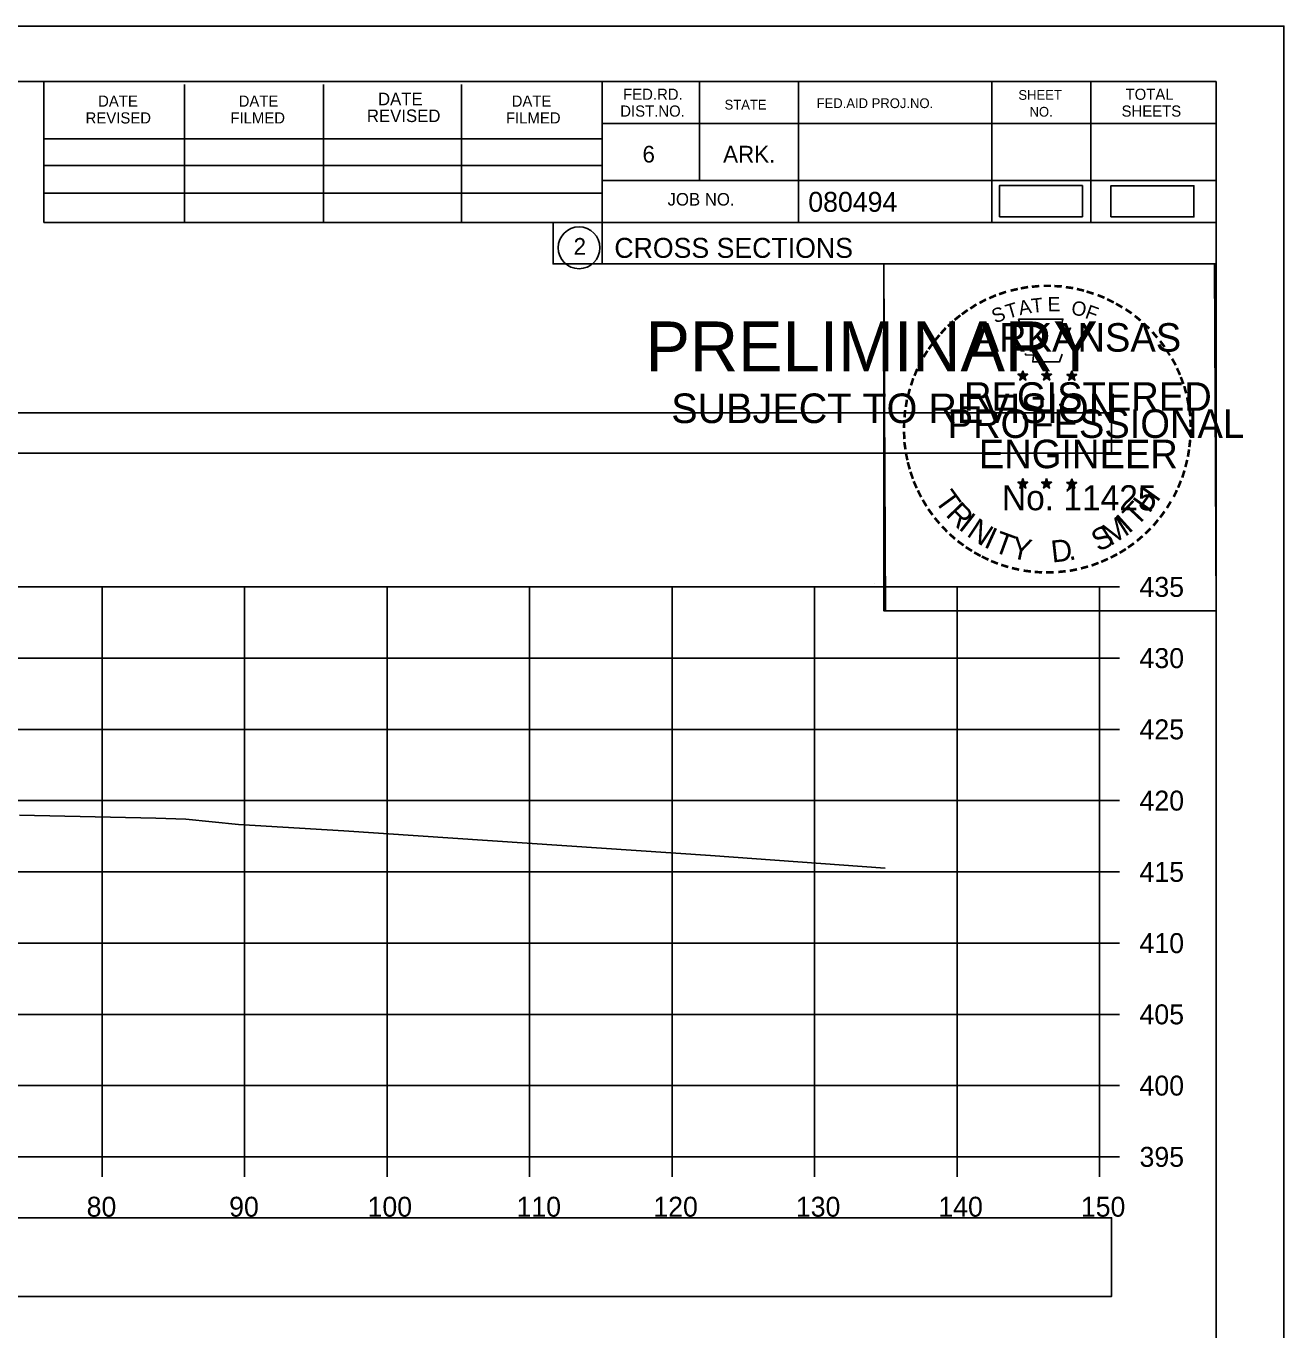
# Model space of a CAD drawing. Extents: x 1376273 to 1384221, y 378927 to 384592.
# Drawn here: x 1378665.3 to 1378753.6, y 381300.4 to 381391.9 of the extents above; entities that cross this region are included whole.
import ezdxf

# ---------------------------------------------------------------- set-up
doc = ezdxf.new("R2010")
doc.units = 0
for name, color, linetype in [('R_Axis', 7, 'Continuous'), ('R_Axis Annot', 7, 'Continuous'), ('R_Border', 7, 'Continuous'), ('R_Border PE', 7, 'Continuous'), ('R_Border Prem', 7, 'Continuous'), ('R_Drive', 7, 'Continuous'), ('R_Exist Surface', 7, 'Continuous'), ('R_Grid', 7, 'Continuous'), ('R_No Plot', 7, 'Continuous')]:
    doc.layers.add(name, color=color, linetype=linetype)

msp = doc.modelspace()

# ---------------------------------------------------------------- linework, layer by layer
at = {"layer": 'R_Axis'}
for p, q in [((1378740.637, 381312.508), (1378740.637, 381352.508)), ((1378742.037, 381352.508), (1378740.637, 381352.508)), ((1378742.037, 381347.508), (1378740.637, 381347.508)), ((1378742.037, 381342.508), (1378740.637, 381342.508)), ((1378742.037, 381337.508), (1378740.637, 381337.508)), ((1378742.037, 381332.508), (1378740.637, 381332.508)), ((1378742.037, 381327.508), (1378740.637, 381327.508)), ((1378742.037, 381322.508), (1378740.637, 381322.508)), ((1378742.037, 381317.508), (1378740.637, 381317.508)), ((1378440.637, 381312.508), (1378740.637, 381312.508)), ((1378670.637, 381311.108), (1378670.637, 381312.508)), ((1378680.637, 381311.108), (1378680.637, 381312.508)), ((1378690.637, 381311.108), (1378690.637, 381312.508)), ((1378700.637, 381311.108), (1378700.637, 381312.508)), ((1378710.637, 381311.108), (1378710.637, 381312.508)), ((1378720.637, 381311.108), (1378720.637, 381312.508)), ((1378730.637, 381311.108), (1378730.637, 381312.508)), ((1378740.637, 381311.108), (1378740.637, 381312.508)), ((1378742.037, 381312.508), (1378740.637, 381312.508))]:
    msp.add_line(p, q, dxfattribs=at)
at = {"layer": 'R_Axis Annot'}
for points in [[(1378439.674, 381361.893), (1378741.476, 381361.893), (1378741.476, 381364.71), (1378439.674, 381364.71)], [(1378439.674, 381302.715), (1378741.476, 381302.715), (1378741.476, 381308.237), (1378439.674, 381308.237)]]:
    msp.add_lwpolyline(points, close=True, dxfattribs=at)
at = {"layer": 'R_Border'}
for p, q in [((1378432.637, 381387.968), (1378748.817, 381387.968)), ((1378666.557, 381378.088), (1378666.557, 381387.968)), ((1378676.417, 381378.088), (1378676.417, 381387.768)), ((1378686.177, 381378.088), (1378686.177, 381387.768)), ((1378695.857, 381378.088), (1378695.857, 381387.768)), ((1378705.717, 381387.968), (1378705.717, 381375.168)), ((1378712.557, 381387.968), (1378712.557, 381381.028)), ((1378719.497, 381387.968), (1378719.497, 381378.088)), ((1378733.077, 381387.968), (1378733.077, 381378.088)), ((1378740.017, 381387.968), (1378740.017, 381378.088)), ((1378748.817, 381182.508), (1378748.817, 381387.968)), ((1378748.817, 381385.028), (1378705.717, 381385.028)), ((1378748.817, 381385.048), (1378748.817, 381385.048)), ((1378666.557, 381383.948), (1378705.717, 381383.948)), ((1378666.557, 381382.088), (1378705.717, 381382.088)), ((1378666.557, 381378.088), (1378666.557, 381380.148)), ((1378666.557, 381380.148), (1378705.717, 381380.148)), ((1378748.817, 381381.028), (1378705.717, 381381.028)), ((1378708.677, 381381.028), (1378748.817, 381381.028)), ((1378748.817, 381378.088), (1378666.557, 381378.088)), ((1378705.717, 381375.168), (1378748.817, 381375.168))]:
    msp.add_line(p, q, dxfattribs=at)
msp.add_circle((1378704.104, 381376.304), 1.467, dxfattribs=at)
at = {"layer": 'R_Border PE'}
for p, q in [((1378734.902, 381367.424), (1378735.251, 381367.313)), ((1378734.902, 381367.424), (1378735.155, 381367.379)), ((1378734.902, 381367.424), (1378735.139, 381367.302)), ((1378735.251, 381367.678), (1378735.21, 381367.426)), ((1378735.251, 381367.313), (1378735.251, 381367.678)), ((1378735.251, 381367.678), (1378735.3, 381367.428)), ((1378735.598, 381367.424), (1378735.251, 381367.313)), ((1378735.598, 381367.424), (1378735.312, 381367.375)), ((1378735.598, 381367.424), (1378735.394, 381367.322)), ((1378736.572, 381367.424), (1378736.921, 381367.313)), ((1378736.572, 381367.424), (1378736.825, 381367.379)), ((1378736.572, 381367.424), (1378736.809, 381367.302)), ((1378736.921, 381367.678), (1378736.88, 381367.426)), ((1378736.921, 381367.313), (1378736.921, 381367.678)), ((1378736.921, 381367.678), (1378736.97, 381367.428)), ((1378737.268, 381367.424), (1378736.921, 381367.313)), ((1378737.268, 381367.424), (1378736.982, 381367.375)), ((1378737.268, 381367.424), (1378737.064, 381367.322)), ((1378738.336, 381367.412), (1378738.685, 381367.301)), ((1378738.336, 381367.412), (1378738.589, 381367.367)), ((1378738.336, 381367.412), (1378738.573, 381367.29)), ((1378738.685, 381367.666), (1378738.644, 381367.414)), ((1378738.685, 381367.301), (1378738.685, 381367.666)), ((1378738.685, 381367.666), (1378738.734, 381367.416)), ((1378739.032, 381367.412), (1378738.685, 381367.301)), ((1378739.032, 381367.412), (1378738.746, 381367.363)), ((1378739.032, 381367.412), (1378738.828, 381367.31)), ((1378735.035, 381367.016), (1378735.251, 381367.313)), ((1378735.035, 381367.016), (1378735.161, 381367.26)), ((1378735.035, 381367.016), (1378735.249, 381367.233)), ((1378735.464, 381367.016), (1378735.249, 381367.23)), ((1378735.464, 381367.016), (1378735.251, 381367.313)), ((1378735.464, 381367.016), (1378735.327, 381367.307)), ((1378736.705, 381367.016), (1378736.921, 381367.313)), ((1378736.705, 381367.016), (1378736.831, 381367.26)), ((1378736.705, 381367.016), (1378736.919, 381367.233)), ((1378737.134, 381367.016), (1378736.919, 381367.23)), ((1378737.134, 381367.016), (1378736.921, 381367.313)), ((1378737.134, 381367.016), (1378736.997, 381367.307)), ((1378738.469, 381367.004), (1378738.685, 381367.301)), ((1378738.469, 381367.004), (1378738.595, 381367.248)), ((1378738.469, 381367.004), (1378738.683, 381367.221)), ((1378738.898, 381367.004), (1378738.683, 381367.218)), ((1378738.898, 381367.004), (1378738.685, 381367.301)), ((1378738.898, 381367.004), (1378738.761, 381367.295)), ((1378735.247, 381360.105), (1378735.206, 381359.853)), ((1378735.247, 381359.74), (1378735.247, 381360.105)), ((1378735.247, 381360.105), (1378735.296, 381359.855)), ((1378736.916, 381360.105), (1378736.875, 381359.853)), ((1378736.916, 381359.74), (1378736.916, 381360.105)), ((1378736.916, 381360.105), (1378736.965, 381359.855)), ((1378738.683, 381360.095), (1378738.642, 381359.843)), ((1378738.683, 381359.73), (1378738.683, 381360.095)), ((1378738.683, 381360.095), (1378738.732, 381359.845)), ((1378734.898, 381359.851), (1378735.247, 381359.74)), ((1378734.898, 381359.851), (1378735.151, 381359.806)), ((1378734.898, 381359.851), (1378735.135, 381359.729)), ((1378735.031, 381359.443), (1378735.247, 381359.74)), ((1378735.031, 381359.443), (1378735.157, 381359.687)), ((1378735.031, 381359.443), (1378735.245, 381359.66)), ((1378735.46, 381359.443), (1378735.245, 381359.657)), ((1378735.594, 381359.851), (1378735.247, 381359.74)), ((1378735.46, 381359.443), (1378735.247, 381359.74)), ((1378735.594, 381359.851), (1378735.308, 381359.802)), ((1378735.46, 381359.443), (1378735.323, 381359.734)), ((1378735.594, 381359.851), (1378735.39, 381359.749)), ((1378736.567, 381359.851), (1378736.916, 381359.74)), ((1378736.567, 381359.851), (1378736.82, 381359.806)), ((1378736.567, 381359.851), (1378736.804, 381359.729)), ((1378736.7, 381359.443), (1378736.916, 381359.74)), ((1378736.7, 381359.443), (1378736.826, 381359.687)), ((1378736.7, 381359.443), (1378736.914, 381359.66)), ((1378737.129, 381359.443), (1378736.914, 381359.657)), ((1378737.263, 381359.851), (1378736.916, 381359.74)), ((1378737.129, 381359.443), (1378736.916, 381359.74)), ((1378737.263, 381359.851), (1378736.977, 381359.802)), ((1378737.129, 381359.443), (1378736.992, 381359.734)), ((1378737.263, 381359.851), (1378737.059, 381359.749)), ((1378738.334, 381359.841), (1378738.683, 381359.73)), ((1378738.334, 381359.841), (1378738.587, 381359.796)), ((1378738.334, 381359.841), (1378738.571, 381359.719)), ((1378738.467, 381359.433), (1378738.683, 381359.73)), ((1378738.467, 381359.433), (1378738.593, 381359.677)), ((1378738.467, 381359.433), (1378738.681, 381359.65)), ((1378738.896, 381359.433), (1378738.681, 381359.647)), ((1378739.03, 381359.841), (1378738.683, 381359.73)), ((1378738.896, 381359.433), (1378738.683, 381359.73)), ((1378739.03, 381359.841), (1378738.744, 381359.792)), ((1378738.896, 381359.433), (1378738.759, 381359.724)), ((1378739.03, 381359.841), (1378738.826, 381359.739))]:
    msp.add_line(p, q, dxfattribs=at)
for points in [[(1378734.943, 381371.302), (1378735.212, 381370.475)], [(1378738.454, 381370.38), (1378738.596, 381370.664), (1378737.911, 381370.64), (1378738.059, 381371.302), (1378734.943, 381371.302)], [(1378735.435, 381368.879), (1378735.435, 381368.792), (1378735.998, 381368.773), (1378735.944, 381368.3), (1378737.814, 381368.3), (1378738.015, 381368.836)], [(1378735.251, 381367.678), (1378735.464, 381367.016), (1378734.902, 381367.424), (1378735.598, 381367.424), (1378735.035, 381367.016), (1378735.251, 381367.678)], [(1378736.921, 381367.678), (1378737.134, 381367.016), (1378736.572, 381367.424), (1378737.268, 381367.424), (1378736.705, 381367.016), (1378736.921, 381367.678)], [(1378738.685, 381367.666), (1378738.898, 381367.004), (1378738.336, 381367.412), (1378739.032, 381367.412), (1378738.469, 381367.004), (1378738.685, 381367.666)], [(1378735.247, 381360.105), (1378735.46, 381359.443), (1378734.898, 381359.851), (1378735.594, 381359.851), (1378735.031, 381359.443), (1378735.247, 381360.105)], [(1378736.916, 381360.105), (1378737.129, 381359.443), (1378736.567, 381359.851), (1378737.263, 381359.851), (1378736.7, 381359.443), (1378736.916, 381360.105)], [(1378738.683, 381360.095), (1378738.896, 381359.433), (1378738.334, 381359.841), (1378739.03, 381359.841), (1378738.467, 381359.433), (1378738.683, 381360.095)]]:
    msp.add_lwpolyline(points, dxfattribs=at)
for centre, radius in [((1378735.25, 381367.312), 0.172), ((1378735.25, 381367.312), 0.145), ((1378735.25, 381367.312), 0.116), ((1378735.25, 381367.312), 0.0991), ((1378735.25, 381367.312), 0.0747), ((1378735.25, 381367.312), 0.0495), ((1378735.25, 381367.312), 0.0296), ((1378736.92, 381367.312), 0.172), ((1378736.92, 381367.312), 0.145), ((1378736.92, 381367.312), 0.116), ((1378736.92, 381367.312), 0.0991), ((1378736.92, 381367.312), 0.0747), ((1378736.92, 381367.312), 0.0495), ((1378736.92, 381367.312), 0.0296), ((1378738.684, 381367.3), 0.172), ((1378738.684, 381367.3), 0.145), ((1378738.684, 381367.3), 0.116), ((1378738.684, 381367.3), 0.0991), ((1378738.684, 381367.3), 0.0747), ((1378738.684, 381367.3), 0.0495), ((1378738.684, 381367.3), 0.0296), ((1378735.246, 381359.739), 0.172), ((1378735.246, 381359.739), 0.145), ((1378735.246, 381359.739), 0.116), ((1378735.246, 381359.739), 0.0991), ((1378735.246, 381359.739), 0.0747), ((1378735.246, 381359.739), 0.0495), ((1378735.246, 381359.739), 0.0296), ((1378736.915, 381359.739), 0.172), ((1378736.915, 381359.739), 0.145), ((1378736.915, 381359.739), 0.116), ((1378736.915, 381359.739), 0.0991), ((1378736.915, 381359.739), 0.0747), ((1378736.915, 381359.739), 0.0495), ((1378736.915, 381359.739), 0.0296), ((1378738.682, 381359.729), 0.172), ((1378738.682, 381359.729), 0.145), ((1378738.682, 381359.729), 0.116), ((1378738.682, 381359.729), 0.0991), ((1378738.682, 381359.729), 0.0747), ((1378738.682, 381359.729), 0.0495), ((1378738.682, 381359.729), 0.0296)]:
    msp.add_circle(centre, radius, dxfattribs=at)
at = {"layer": 'R_Drive'}
for points in [[(1378733.599, 381378.487), (1378739.433, 381378.487), (1378739.433, 381380.673), (1378733.599, 381380.673)], [(1378741.425, 381378.468), (1378747.258, 381378.468), (1378747.258, 381380.654), (1378741.425, 381380.654)]]:
    msp.add_lwpolyline(points, close=True, dxfattribs=at)
at = {"layer": 'R_Exist Surface'}
msp.add_lwpolyline([(1378664.849, 381336.478), (1378674.395, 381336.278), (1378676.514, 381336.214), (1378680.21, 381335.822), (1378687.595, 381335.378), (1378713.339, 381333.663), (1378725.581, 381332.765)], dxfattribs=at)
at = {"layer": 'R_Grid'}
for p, q in [((1378440.637, 381352.508), (1378740.637, 381352.508)), ((1378670.637, 381312.508), (1378670.637, 381352.508)), ((1378680.637, 381312.508), (1378680.637, 381352.508)), ((1378690.637, 381312.508), (1378690.637, 381352.508)), ((1378700.637, 381312.508), (1378700.637, 381352.508)), ((1378710.637, 381312.508), (1378710.637, 381352.508)), ((1378720.637, 381312.508), (1378720.637, 381352.508)), ((1378730.637, 381312.508), (1378730.637, 381352.508)), ((1378740.637, 381312.508), (1378740.637, 381352.508)), ((1378440.637, 381347.508), (1378740.637, 381347.508)), ((1378440.637, 381342.508), (1378740.637, 381342.508)), ((1378440.637, 381337.508), (1378740.637, 381337.508)), ((1378440.637, 381332.508), (1378740.637, 381332.508)), ((1378440.637, 381327.508), (1378740.637, 381327.508)), ((1378440.637, 381322.508), (1378740.637, 381322.508)), ((1378440.637, 381317.508), (1378740.637, 381317.508)), ((1378440.637, 381312.508), (1378740.637, 381312.508))]:
    msp.add_line(p, q, dxfattribs=at)
at = {"layer": 'R_No Plot'}
for p, q in [((1378420.236, 381391.863), (1378753.57, 381391.863)), ((1378724.851, 381352.713), (1378724.851, 381352.713))]:
    msp.add_line(p, q, dxfattribs=at)
for points in [[(1378420.23, 381391.863), (1378753.57, 381391.863), (1378753.57, 381178.525), (1378420.23, 381178.525)], [(1378666.557, 381387.968), (1378666.557, 381378.088), (1378702.289, 381378.088), (1378702.289, 381375.168), (1378725.489, 381375.168), (1378725.489, 381350.836), (1378748.817, 381350.836), (1378748.817, 381182.508), (1378432.637, 381182.508), (1378432.637, 381387.968)], [(1378725.489, 381375.168), (1378748.696, 381375.168), (1378748.817, 381350.836), (1378725.609, 381350.836)]]:
    msp.add_lwpolyline(points, close=True, dxfattribs=at)

# ---------------------------------------------------------------- texts
at = {"layer": 'R_Axis Annot'}
for s, p in [('435', (1378743.437, 381351.808)), ('430', (1378743.437, 381346.808)), ('425', (1378743.437, 381341.808)), ('420', (1378743.437, 381336.808)), ('415', (1378743.437, 381331.808)), ('410', (1378743.437, 381326.808)), ('405', (1378743.437, 381321.808)), ('400', (1378743.437, 381316.808)), ('395', (1378743.437, 381311.808)), ('80', (1378669.551, 381308.308)), ('90', (1378679.551, 381308.308)), ('100', (1378689.265, 381308.308)), ('110', (1378699.717, 381308.308)), ('120', (1378709.32, 381308.308)), ('130', (1378719.32, 381308.308)), ('140', (1378729.32, 381308.308)), ('150', (1378739.32, 381308.308))]:
    msp.add_text(s, height=1.4, dxfattribs=at).set_placement(p)
at = {"layer": 'R_Border'}
for s, height, p in [('FED.RD.', 0.7819, (1378707.197, 381386.688)), ('TOTAL', 0.7819, (1378742.457, 381386.688)), ('DATE', 0.7819, (1378670.357, 381386.208)), ('DATE', 0.7819, (1378680.217, 381386.208)), ('DATE', 0.8792, (1378689.997, 381386.308)), ('DATE', 0.7819, (1378699.377, 381386.208)), ('STATE', 0.684, (1378714.317, 381386.008)), ('FED.AID PROJ.NO.', 0.684, (1378720.777, 381386.108)), ('SHEET', 0.684, (1378734.937, 381386.688)), ('REVISED', 0.7819, (1378669.477, 381385.028)), ('FILMED', 0.7819, (1378679.637, 381385.028)), ('REVISED', 0.8792, (1378689.217, 381385.128)), ('FILMED', 0.7819, (1378698.977, 381385.028)), ('DIST.NO.', 0.7819, (1378706.997, 381385.508)), ('NO.', 0.684, (1378735.717, 381385.508)), ('SHEETS', 0.7819, (1378742.177, 381385.508)), ('6', 1.172, (1378708.557, 381382.288)), ('ARK.', 1.1723, (1378714.217, 381382.288)), ('JOB NO.', 0.8792, (1378710.317, 381379.268)), ('080494', 1.4, (1378720.193, 381378.828)), ('2', 1.172, (1378703.721, 381375.818)), ('CROSS SECTIONS', 1.4, (1378706.581, 381375.598))]:
    msp.add_text(s, height=height, rotation=360, dxfattribs=at).set_placement(p)
at = {"layer": 'R_Border PE'}
for s, height, rotation, p in [('-', 1.6, 24.30721, (1378733.057, 381372.16)), ('-', 1.6, 19.17608, (1378733.691, 381372.429)), ('-', 1.6, 13.63015, (1378734.441, 381372.67)), ('-', 1.6, 10.21935, (1378735.119, 381372.832)), ('-', 1.6, 5.89682, (1378735.848, 381372.942)), ('-', 1.6, 0.18623, (1378736.62, 381373.014)), ('E', 1, 0.83234, (1378736.992, 381371.838)), ('-', 1.6, 357.74304, (1378737.343, 381373.001)), ('-', 1.6, 352.16172, (1378738.087, 381372.945)), ('-', 1.6, 347.20489, (1378738.806, 381372.831)), ('-', 1.6, 342.3362, (1378739.441, 381372.676)), ('-', 1.6, 337.85509, (1378740.176, 381372.453)), ('-', 1.6, 36.23174, (1378731.249, 381371.078)), ('-', 1.6, 34.06357, (1378731.827, 381371.473)), ('-', 1.6, 28.79182, (1378732.424, 381371.843)), ('S', 1, 21.59401, (1378733.298, 381370.98)), ('T', 1, 16.4036, (1378734.212, 381371.311)), ('A', 1, 11.21318, (1378735.038, 381371.562)), ('T', 1, 6.02276, (1378735.887, 381371.728)), ('O', 1, 350.4515, (1378738.596, 381371.628)), ('F', 1, 340.07066, (1378739.55, 381371.4)), ('-', 1.6, 334.12109, (1378740.807, 381372.182)), ('-', 1.6, 329.64089, (1378741.386, 381371.899)), ('-', 1.6, 325.86266, (1378742.029, 381371.538)), ('-', 1.6, 42.96224, (1378730.34, 381370.283)), ('-', 1.6, 38.95066, (1378730.773, 381370.7)), ('ARKANSAS', 2, 360, (1378731.796, 381369.014)), ('-', 1.6, 320.52971, (1378742.639, 381371.112)), ('-', 1.6, 315.57859, (1378743.238, 381370.624)), ('-', 1.6, 50.61417, (1378729.489, 381369.319)), ('-', 1.6, 48.42305, (1378729.892, 381369.805)), ('-', 1.6, 309.87973, (1378743.807, 381370.074)), ('-', 1.6, 54.23247, (1378729.076, 381368.752)), ('-', 1.6, 306.65218, (1378744.332, 381369.472)), ('-', 1.4, 303.67529, (1378744.818, 381368.904)), ('-', 1.6, 62.87135, (1378728.438, 381367.611)), ('-', 1.6, 58.07063, (1378728.751, 381368.225)), ('-', 1.6, 299.66835, (1378745.137, 381368.297)), ('-', 1.6, 67.77427, (1378728.179, 381367)), ('-', 1.6, 294.66279, (1378745.461, 381367.685)), ('-', 1.6, 75.46096, (1378727.763, 381365.656)), ('-', 1.6, 72.39447, (1378727.96, 381366.37)), ('REGISTERED', 2, 360, (1378731.118, 381364.865)), ('DWB', 0.01, 360, (1378735.238, 381367.307)), ('DWB', 0.01, 360, (1378736.908, 381367.307)), ('DWB', 0.01, 360, (1378738.672, 381367.296)), ('-', 1.6, 290.57283, (1378745.718, 381367.108)), ('-', 1.6, 285.12326, (1378745.952, 381366.528)), ('-', 1.6, 81.20126, (1378727.631, 381364.943)), ('-', 1.6, 280.54934, (1378746.152, 381365.786)), ('-', 1.6, 85.18634, (1378727.555, 381364.252)), ('PROFESSIONAL', 2, 360, (1378729.97, 381362.961)), ('-', 1.6, 276.59616, (1378746.314, 381365.018)), ('-', 1.6, 89.06224, (1378727.53, 381363.551)), ('-', 1.6, 274.33011, (1378746.374, 381364.296)), ('-', 1.6, 94.19588, (1378727.565, 381362.826)), ('ENGINEER', 2, 360, (1378732.157, 381360.836)), ('-', 1.6, 263.5172, (1378746.389, 381362.998)), ('-', 1.6, 269.94067, (1378746.408, 381363.664)), ('-', 1.6, 98.94793, (1378727.637, 381362.159)), ('-', 1.6, 101.71495, (1378727.772, 381361.426)), ('-', 1.6, 260.99529, (1378746.318, 381362.344)), ('-', 1.6, 105.45785, (1378727.934, 381360.831)), ('-', 1.6, 255.7626, (1378746.208, 381361.666)), ('-', 1.6, 109.08742, (1378728.149, 381360.2)), ('-', 1.6, 252.86809, (1378746.027, 381360.946)), ('-', 1.6, 114.06432, (1378728.403, 381359.604)), ('-', 1.6, 115.72885, (1378728.708, 381358.986)), ('T', 1.54, 306.04056, (1378729.007, 381358.578)), ('No. 11425', 1.757, 360, (1378733.784, 381357.885)), ('DWB', 0.01, 360, (1378735.234, 381359.734)), ('DWB', 0.01, 360, (1378736.903, 381359.735)), ('DWB', 0.01, 360, (1378738.67, 381359.725)), ('H', 1.54, 54.60883, (1378744.127, 381357.613)), ('-', 1.6, 244.61971, (1378745.542, 381359.644)), ('-', 1.6, 247.88866, (1378745.804, 381360.273)), ('-', 1.6, 120.44712, (1378729.065, 381358.4)), ('R', 1.54, 314.00497, (1378729.769, 381357.53)), ('T', 1.54, 46.64442, (1378743.237, 381356.67)), ('-', 1.6, 239.07125, (1378745.148, 381358.892)), ('-', 1.6, 125.89344, (1378729.468, 381357.839)), ('-', 1.6, 130.71812, (1378729.93, 381357.287)), ('I', 1.54, 321.96938, (1378730.67, 381356.598)), ('N', 1.54, 326.50021, (1378731.237, 381356.126)), ('M', 1.54, 32.65632, (1378741.391, 381355.345)), ('I', 1.54, 42.11359, (1378742.676, 381356.192)), ('-', 1.6, 231.25377, (1378744.316, 381357.673)), ('-', 1.6, 233.84524, (1378744.746, 381358.239)), ('-', 1.6, 134.22381, (1378730.447, 381356.742)), ('I', 1.54, 335.36034, (1378732.445, 381355.34)), ('T', 1.54, 339.89117, (1378733.106, 381355.013)), ('S', 1.54, 26.9312, (1378740.553, 381354.939)), ('-', 1.6, 225.76533, (1378743.837, 381357.109)), ('-', 1.6, 138.93382, (1378730.972, 381356.278)), ('-', 1.6, 144.64634, (1378731.528, 381355.872)), ('Y', 1.54, 347.85558, (1378734.323, 381354.567)), ('D', 1.54, 6.39691, (1378737.308, 381354.209)), ('-', 1.6, 215.73633, (1378742.766, 381356.128)), ('-', 1.6, 221.08509, (1378743.315, 381356.6)), ('-', 1.6, 148.08978, (1378732.089, 381355.501)), ('-', 1.6, 151.57039, (1378732.668, 381355.176)), ('-', 1.6, 154.60019, (1378733.19, 381354.929)), ('.', 1.54, 13.76417, (1378738.5, 381354.336)), ('-', 1.6, 204.25161, (1378741.05, 381355.076)), ('-', 1.6, 207.35684, (1378741.674, 381355.395)), ('-', 1.6, 212.24909, (1378742.232, 381355.741)), ('-', 1.6, 158.56121, (1378733.814, 381354.675)), ('-', 1.6, 162.79826, (1378734.501, 381354.462)), ('-', 1.6, 167.55551, (1378735.216, 381354.298)), ('-', 1.6, 173.11546, (1378735.988, 381354.188)), ('-', 1.6, 176.51827, (1378736.736, 381354.135)), ('-', 1.6, 181.59176, (1378737.48, 381354.154)), ('-', 1.6, 185.81666, (1378738.289, 381354.23)), ('-', 1.6, 191.28576, (1378739.025, 381354.362)), ('-', 1.6, 195.47429, (1378739.754, 381354.561)), ('-', 1.6, 200.71842, (1378740.431, 381354.803))]:
    msp.add_text(s, height=height, rotation=rotation, dxfattribs=at).set_placement(p)
at = {"layer": 'R_Border Prem'}
for s, height, p in [('PRELIMINARY', 3.5, (1378708.768, 381367.632)), ('DWB', 0.01, (1378709.515, 381369.481)), ('SUBJECT TO REVISION', 2.07511, (1378710.577, 381364.003))]:
    msp.add_text(s, height=height, rotation=360, dxfattribs=at).set_placement(p)

doc.saveas('drawing.dxf')
